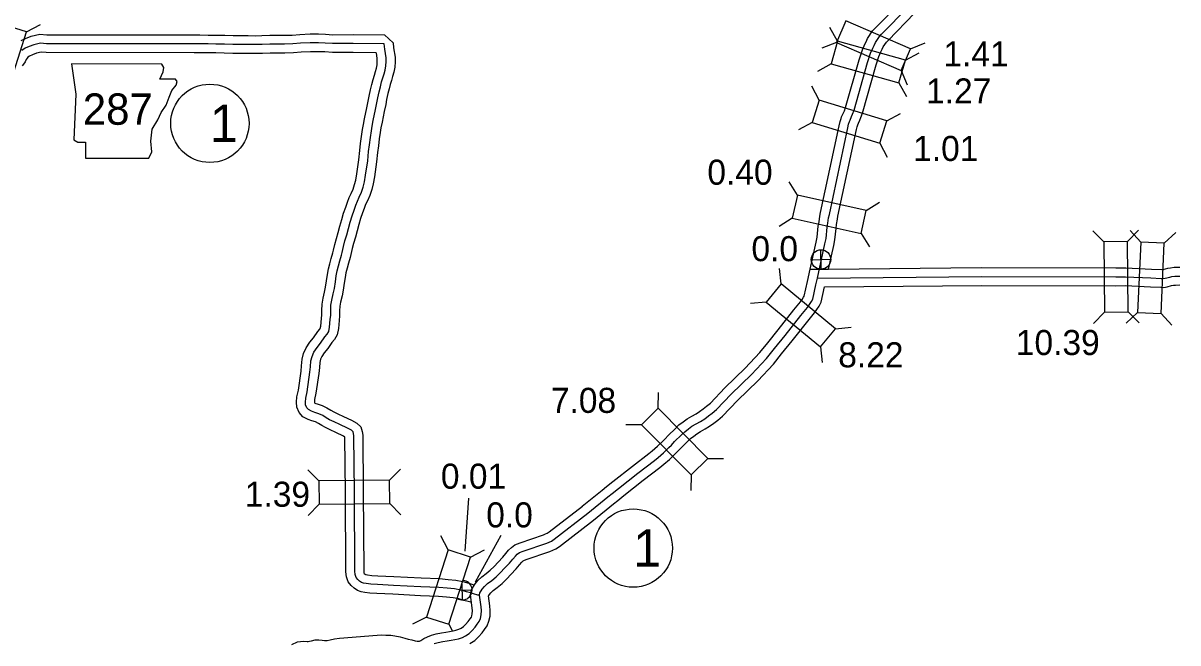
# Model space of a CAD drawing. Extents: x 31699 to 244310, y -8841 to 11474.
# Drawn here: x 104801 to 106098, y 2457 to 3154 of the extents above; entities that cross this region are included whole.
import ezdxf

# ---------------------------------------------------------------- set-up
doc = ezdxf.new("R2010")
doc.units = 0
for name, color, linetype in [('B_Logo', 7, 'Continuous'), ('G-ANNO-TEXT', 7, 'Continuous'), ('Level 21', 7, 'Continuous'), ('R_Border Notes', 7, 'Continuous'), ('R_XS_EARTHWORK_STAGE1', 7, 'Continuous'), ('R_XS_EARTHWORK_STAGE2', 7, 'Continuous'), ('S_WALL', 7, 'Continuous'), ('S_WALL_ANNOT', 7, 'Continuous')]:
    doc.layers.add(name, color=color, linetype=linetype)

msp = doc.modelspace()

# ---------------------------------------------------------------- linework, layer by layer
at = {"layer": 'B_Logo'}
for points in [[(105693.4, 2867.1), (105701.9, 2905.7), (105703.1, 2911.7), (105704.4, 2924.3), (105705.1, 2928.8), (105705.9, 2935), (105706.8, 2938.8), (105727.4, 3036.1), (105728.3, 3040.2), (105729.5, 3043), (105730, 3044.8), (105731.7, 3048.7), (105732.9, 3051.4), (105734.6, 3055.9), (105749.8, 3109.6), (105753.2, 3119.9), (105755.8, 3125.7), (105757.2, 3128.6), (105758.6, 3131.8), (105763.2, 3138.7), (105765.5, 3141.2), (105795.2, 3171.5)], [(105206.9, 3130.4), (105172.1, 3130.8), (105149, 3130.7), (105140.7, 3131.3), (105133.2, 3131.5), (105123.9, 3131.5), (105113, 3131.1), (105104.3, 3130.3), (105095.1, 3130.1), (105087.2, 3130), (105078.5, 3130), (105069.8, 3129.7), (105061.9, 3129.6), (105054.1, 3129.7), (105045.7, 3129.7), (105037, 3129.7), (105027.7, 3130), (105017.9, 3130.2), (105009.3, 3130.3), (104999.8, 3130.5), (104993.5, 3130.4), (104827.8, 3130.6), (104821, 3131.1), (104813.6, 3129.4), (104808.1, 3127.3), (104803.9, 3125.4), (104800.2, 3123)], [(105314, 2510.8), (105311.9, 2510.9), (105307.1, 2512.4), (105303.9, 2513.3), (105299.2, 2514.6), (105293, 2516.3), (105285.9, 2517.8), (105277.8, 2518.6), (105268.4, 2519.4), (105248.1, 2520.2), (105217.2, 2521.9), (105199.3, 2522.7), (105191.9, 2523.2), (105186.8, 2523.9), (105183.7, 2524.4), (105181.4, 2525.2), (105179.3, 2526.5), (105177.3, 2528.4), (105175.5, 2530.6), (105174.5, 2533.9), (105173.9, 2537.8), (105173.4, 2626.6), (105172.9, 2689.8), (105172.5, 2692.7), (105171.9, 2694.5), (105170.3, 2696.1), (105165.8, 2698.4), (105157, 2702.7), (105150.6, 2705.6), (105145.6, 2708), (105141.9, 2710.2), (105138, 2712.6), (105133.4, 2714.7), (105129.2, 2716.2), (105125.3, 2717.6), (105121.8, 2719.4), (105119.9, 2721.4), (105118.7, 2724.6), (105118.4, 2727.6), (105118.9, 2732.2), (105120.4, 2739.4), (105123.5, 2761.3), (105124.1, 2767.6), (105124.7, 2774.2), (105126, 2779.1), (105128, 2783.9), (105131.6, 2789.1), (105135.5, 2794.1), (105140.3, 2801), (105143, 2804.1), (105144.7, 2807.1), (105145.6, 2811.9), (105146.3, 2820.7), (105146.9, 2825.4), (105146.9, 2830.5), (105147.1, 2836.7), (105148.2, 2842.4), (105149.8, 2849.4), (105151.1, 2855.3), (105152.1, 2862.8), (105153.1, 2869.6), (105154.3, 2875.3), (105155.6, 2880.8), (105157.2, 2886.5), (105159, 2892.8), (105159.9, 2896.1), (105161.3, 2902.7), (105162.9, 2908.9), (105164.9, 2915.9), (105166.8, 2922.9), (105168.9, 2930.1), (105171, 2937.1), (105173.2, 2943.7), (105175.1, 2949.1), (105176.9, 2953.6), (105179, 2958.1), (105181.4, 2963.6), (105183.2, 2969.4), (105184.7, 2975.3), (105186.1, 2982.7), (105188.4, 2999), (105189.4, 3009.4), (105190.5, 3017.1), (105191.4, 3025), (105192.5, 3032.6), (105193.5, 3038), (105194.6, 3044.4), (105197.2, 3056.6), (105198.8, 3064.1), (105199.9, 3069.7), (105201.3, 3076.6), (105202.7, 3082.3), (105204, 3087.6), (105205.5, 3092.1), (105206.8, 3096.6), (105208, 3101), (105208.9, 3105.7), (105209.2, 3110.5), (105209.1, 3114.6), (105207.5, 3124.6), (105206.9, 3130.4)], [(105435.7, 2603.1), (105458, 2621.2), (105462.9, 2625.2), (105470, 2630.8), (105491.8, 2648), (105510.3, 2662.1), (105514.5, 2665.5), (105520.5, 2670.8), (105526.7, 2676.7), (105529.5, 2679.6), (105533.1, 2683.4), (105540.9, 2691.1), (105544.4, 2694.5), (105548.5, 2697.7), (105552.4, 2700.6), (105557.3, 2703.3), (105562.3, 2706.2), (105566.8, 2709.1), (105571.2, 2712.3), (105575.2, 2715.4), (105580.2, 2719.4), (105596.7, 2736.6), (105619.4, 2758.9), (105636.4, 2777), (105645.4, 2788.2), (105657.3, 2802.8), (105674.7, 2825.2), (105682.3, 2834.3), (105684.6, 2837.6), (105686.6, 2840.7), (105688.1, 2843.5), (105691.8, 2859.7), (105693.4, 2867.1)], [(105693.4, 2867.1), (105877.9, 2868.9), (106028.7, 2868.6), (106039.5, 2868.7), (106067.9, 2867.4), (106079.6, 2866.8), (106081.5, 2866.7), (106083.9, 2867.2), (106089.1, 2868.4), (106091.5, 2868.9), (106094.8, 2869.4), (106100.4, 2869.5)], [(105263.1, 2456.5), (105267.5, 2457.7), (105272.7, 2458.6), (105277.7, 2459.4), (105282.1, 2460.2), (105286.4, 2460.9), (105290.2, 2461.8), (105294.7, 2463.4), (105298.2, 2465.1), (105302.3, 2467.9), (105305.7, 2471), (105308.9, 2474.9), (105311.5, 2478.2), (105313.7, 2481.4), (105315, 2484.6), (105315.9, 2488.6), (105316.1, 2493.5), (105315.7, 2497.7), (105314, 2510.8), (105314.5, 2513.5), (105315.7, 2515.7), (105317, 2517.7), (105319.5, 2520.5), (105322.9, 2523.8), (105327.7, 2527.3), (105332.7, 2531.4), (105337.4, 2536.2), (105342.1, 2541.1), (105347.7, 2547), (105351.2, 2551.3), (105354.2, 2554.6), (105356.4, 2557), (105358.7, 2558.7), (105363.1, 2560.4), (105389.6, 2569.4), (105392.2, 2570.5), (105394.7, 2571.7), (105397.9, 2573.7), (105435.7, 2603.1)]]:
    msp.add_lwpolyline(points, dxfattribs=at)
at = {"layer": 'G-ANNO-TEXT'}
msp.add_lwpolyline([(104855.7, 3107.8), (104860.7, 3073.9), (104858.5, 3022.6), (104863, 3019.8), (104871.4, 3019.8), (104871.4, 3001.8), (104942.5, 3001.8), (104945.9, 3009.1), (104944.8, 3020.9), (104946.4, 3034.5), (104952.6, 3045.2), (104956.6, 3053.1), (104962.2, 3061.5), (104965.6, 3070.6), (104968.4, 3077.9), (104973.5, 3084.1), (104974.6, 3088), (104972.4, 3090.9), (104954.9, 3090.9), (104958.9, 3098.8), (104959.4, 3103.8), (104957.1, 3107.7)], close=True, dxfattribs=at)
at = {"layer": 'Level 21'}
for p, q in [((105697.7, 2877.2), (105697.2, 2898.9)), ((105686.6, 2887.8), (105708.2, 2888.3)), ((105292.4, 2516.5), (105305.6, 2516.8)), ((105295, 2505.7), (105294.6, 2523.2))]:
    msp.add_line(p, q, dxfattribs=at)
msp.add_circle((105697.4, 2888.1), 10.9, dxfattribs=at)
msp.add_arc((105294.8, 2516.5), 10.9, 237.9816, 84.4811, dxfattribs=at)
at = {"layer": 'R_Border Notes'}
for centre in [(105011.2, 3041.1), (105486.6, 2563.8)]:
    msp.add_circle(centre, 44, dxfattribs=at)
at = {"layer": 'R_XS_EARTHWORK_STAGE1'}
for p, q in [((104805.3, 3143.9), (104780.1, 3151.9)), ((104805.3, 3143.9), (104820.9, 3152)), ((104781.3, 3068.4), (104805.3, 3143.9)), ((105715.9, 3133.3), (105707.3, 3148.7)), ((105714.9, 3131.9), (105698.5, 3125.4)), ((105798, 3124.9), (105814.4, 3131.4)), ((105792.2, 3111.9), (105807.5, 3120.5)), ((105708.8, 3107.9), (105693.4, 3099.3)), ((105787.6, 3100.6), (105794.1, 3084.3)), ((105785, 3086.5), (105793.6, 3071.1)), ((105695.5, 3067.2), (105687.3, 3082.8)), ((105771.2, 3044), (105786.8, 3052.2)), ((105687.7, 3042), (105672.2, 3033.8)), ((105763.4, 3018.7), (105771.7, 3003.2)), ((105671, 2960.4), (105661.6, 2975.3)), ((105748.3, 2943), (105763.2, 2952.4)), ((105665.2, 2934.6), (105650.4, 2925.2)), ((106015.1, 2908), (106002.5, 2920.4)), ((106041.5, 2908.3), (106053.8, 2920.9)), ((106056.5, 2907.6), (106044.6, 2920.5)), ((106082.8, 2906.4), (106095.8, 2918.3)), ((105742.5, 2917.2), (105751.9, 2902.3)), ((105652.6, 2860.6), (105650.9, 2878.1)), ((105635.8, 2840.2), (105618.3, 2838.5)), ((106015.8, 2828.8), (106003.5, 2816.3)), ((106053, 2828.4), (106040, 2816.6)), ((106042.2, 2829.1), (106054.8, 2816.8)), ((106079.4, 2827.3), (106091.3, 2814.3)), ((105713.7, 2810.2), (105731.2, 2811.9)), ((105696.9, 2789.8), (105698.6, 2772.3)), ((105514.7, 2720.9), (105514.8, 2738.5)), ((105495.9, 2702.3), (105478.3, 2702.4)), ((105570.3, 2664.5), (105587.9, 2664.4)), ((105133.7, 2639.4), (105121.2, 2651.8)), ((105212.9, 2640.1), (105225.2, 2652.6)), ((105551.5, 2645.9), (105551.4, 2628.3)), ((105133.9, 2613), (105121.6, 2600.5)), ((105213.1, 2613.7), (105225.7, 2601.3)), ((105278.6, 2561.7), (105270.5, 2577.4)), ((105278.6, 2561.7), (105254.4, 2486.3)), ((105303.7, 2553.6), (105278.6, 2561.7)), ((105303.7, 2553.6), (105319.4, 2561.7)), ((105279.5, 2478.2), (105303.7, 2553.6)), ((105254.4, 2486.3), (105238.7, 2478.3)), ((105254.4, 2486.3), (105279.5, 2478.2)), ((105279.5, 2478.2), (105283.2, 2471.1))]:
    msp.add_line(p, q, dxfattribs=at)
for points in [[(105714.9, 3131.9), (105787.6, 3100.6), (105798, 3124.9), (105725.3, 3156.2)], [(105708.8, 3107.9), (105785, 3086.5), (105792.2, 3111.9), (105715.9, 3133.3)], [(105771.2, 3044), (105695.5, 3067.2), (105687.7, 3042), (105763.4, 3018.7)], [(105665.2, 2934.6), (105742.5, 2917.2), (105748.3, 2943), (105671, 2960.4)], [(106042.2, 2829.1), (106041.5, 2908.3), (106015.1, 2908), (106015.8, 2828.8)], [(106056.5, 2907.6), (106053, 2828.4), (106079.4, 2827.3), (106082.8, 2906.4)], [(105713.7, 2810.2), (105652.6, 2860.6), (105635.8, 2840.2), (105696.9, 2789.8)], [(105570.3, 2664.5), (105514.7, 2720.9), (105495.9, 2702.3), (105551.5, 2645.9)], [(105212.9, 2640.1), (105133.7, 2639.4), (105133.9, 2613), (105213.1, 2613.7)]]:
    msp.add_lwpolyline(points, close=True, dxfattribs=at)
at = {"layer": 'R_XS_EARTHWORK_STAGE2'}
for points in [[(105685.4, 2877.1), (105692.1, 2907.7), (105693.2, 2913.2), (105694.4, 2925.6), (105695.2, 2930.3), (105696.1, 2936.8), (105697, 2940.9), (105717.7, 3038.2), (105718.8, 3043.2), (105720, 3046.4), (105720.6, 3048.3), (105722.6, 3052.8), (105723.7, 3055.2), (105725.1, 3059), (105740.2, 3112.6), (105743.9, 3123.6), (105746.7, 3130), (105748.1, 3132.8), (105749.8, 3136.6), (105755.3, 3144.9), (105758.3, 3148.2), (105787.8, 3178.2)], [(105685.4, 2877.1), (105705.9, 2877.4), (105711.7, 2903.7), (105713, 2910.3), (105714.3, 2923.1), (105715, 2927.4), (105715.8, 2933.3), (105716.5, 2936.7), (105737.2, 3034), (105737.9, 3037.2), (105738.9, 3039.6), (105739.4, 3041.3), (105740.9, 3044.7), (105742.2, 3047.6), (105744.1, 3052.7), (105759.3, 3106.7), (105762.5, 3116.3), (105764.8, 3121.5), (105766.3, 3124.4), (105767.4, 3127), (105771, 3132.5), (105772.7, 3134.3), (105802.6, 3164.8)], [(104799.1, 3134.2), (104804.2, 3136.5), (104810.6, 3139), (104820.3, 3141.2), (104828.2, 3140.6), (104993.4, 3140.4), (104999.9, 3140.5), (105009.4, 3140.3), (105018, 3140.2), (105027.9, 3140), (105037.2, 3139.7), (105045.7, 3139.7), (105054.2, 3139.7), (105061.9, 3139.6), (105069.6, 3139.7), (105078.4, 3140.1), (105087.2, 3140), (105094.9, 3140), (105103.7, 3140.3), (105112.3, 3141.1), (105123.7, 3141.5), (105133.3, 3141.5), (105141.1, 3141.3), (105149.4, 3140.7), (105172.2, 3140.8), (105207.1, 3140.4), (105216.9, 3131.4), (105217.4, 3125.9), (105219.1, 3115.5), (105219.2, 3110.3), (105218.8, 3104.4), (105217.7, 3098.7), (105216.4, 3093.9), (105215.1, 3089.2)], [(105198, 3120.5), (105172.1, 3120.8), (105148.7, 3120.7), (105140.2, 3121.3), (105133.1, 3121.5), (105124.1, 3121.5), (105113.6, 3121.1), (105104.9, 3120.3), (105095.3, 3120.1), (105087.2, 3120), (105078.7, 3120), (105070.1, 3119.7), (105061.9, 3119.6), (105054, 3119.7), (105045.6, 3119.7), (105036.9, 3119.7), (105027.4, 3120), (105017.7, 3120.2), (105009.2, 3120.3), (104999.8, 3120.5), (104993.5, 3120.4), (104827.4, 3120.6), (104821.8, 3121), (104816.6, 3119.9), (104812, 3118), (104808.6, 3116.6), (104806.7, 3115.3), (104806, 3114.5), (104805, 3112.9), (104803.6, 3110.4), (104801.9, 3107.5), (104800.3, 3105.6)], [(105304.9, 2502.6), (105304.3, 2502.8), (105301.2, 2503.6), (105296.4, 2505), (105290.7, 2506.6), (105284.4, 2507.9), (105276.8, 2508.6), (105267.8, 2509.5), (105247.7, 2510.2), (105216.7, 2511.9), (105198.7, 2512.7), (105190.9, 2513.2), (105185.2, 2514), (105181.2, 2514.7), (105177, 2516.1), (105173.2, 2518.6), (105169.9, 2521.6), (105166.6, 2525.9), (105164.7, 2531.6), (105163.9, 2537.1), (105163.4, 2626.5), (105162.9, 2688.6), (105161.3, 2689.5), (105152.7, 2693.6), (105146.4, 2696.6), (105140.9, 2699.2), (105136.8, 2701.6), (105133.3, 2703.7), (105129.6, 2705.5), (105125.8, 2706.8), (105121.4, 2708.4), (105115.7, 2711.2), (105111.3, 2716), (105108.8, 2722.2), (105108.4, 2727.8), (105109, 2733.8), (105110.6, 2741.1), (105113.6, 2762.4), (105114.2, 2768.5), (105114.8, 2775.9), (105116.4, 2782.3), (105119.2, 2788.8), (105123.6, 2795), (105127.4, 2800), (105132.4, 2807.2), (105134.8, 2809.9), (105135.2, 2810.6), (105135.7, 2813.2), (105136.4, 2821.7), (105136.9, 2826), (105136.9, 2830.6), (105137.1, 2837.8), (105138.4, 2844.5), (105140, 2851.5), (105141.2, 2857), (105142.2, 2864.2), (105143.3, 2871.4), (105144.5, 2877.5), (105146, 2883.3), (105147.5, 2889.2), (105149.3, 2895.5), (105150.1, 2898.4), (105151.5, 2905), (105153.3, 2911.6), (105155.3, 2918.6), (105157.2, 2925.6), (105159.3, 2932.9), (105161.4, 2940.1), (105163.7, 2947), (105165.8, 2952.6), (105167.7, 2957.6), (105169.9, 2962.2), (105172, 2967.1), (105173.6, 2972.2), (105174.9, 2977.4), (105176.2, 2984.4), (105178.5, 3000.1), (105179.4, 3010.6), (105180.5, 3018.4), (105181.5, 3026.3), (105182.6, 3034.2), (105183.7, 3039.8), (105184.8, 3046.3), (105187.4, 3058.7), (105189, 3066.1), (105190.1, 3071.6), (105191.5, 3078.7), (105193, 3084.7), (105194.4, 3090.5), (105196, 3095.1), (105197.1, 3099.2), (105198.2, 3103.2), (105198.9, 3106.9), (105199.2, 3110.8), (105199.1, 3113.8), (105198.1, 3120.5)], [(105215.1, 3089.2), (105213.6, 3084.8), (105212.4, 3079.9), (105211.1, 3074.5), (105209.7, 3067.8), (105208.6, 3062.1), (105207, 3054.5), (105204.5, 3042.5), (105203.3, 3036.2), (105202.3, 3030.9), (105201.3, 3023.7), (105200.4, 3015.7), (105199.3, 3008.3), (105198.4, 2997.8), (105196, 2981.1), (105194.4, 2973.1), (105192.9, 2966.7), (105190.7, 2960.1), (105188.1, 2954), (105186.1, 2949.7), (105184.5, 2945.5), (105182.6, 2940.4), (105180.5, 2934.1), (105178.5, 2927.4), (105176.5, 2920.3), (105174.6, 2913.2), (105172.6, 2906.2), (105171, 2900.3), (105169.6, 2893.8), (105168.6, 2890.2), (105166.8, 2883.8), (105165.3, 2878.3), (105164, 2873.1), (105163, 2867.9), (105162, 2861.4), (105160.9, 2853.6), (105159.6, 2847.2), (105158, 2840.3), (105157, 2835.5), (105156.9, 2830.4), (105156.9, 2824.8), (105156.3, 2819.7), (105155.6, 2810.6), (105154.3, 2803.6), (105151.2, 2798.2), (105148.1, 2794.8), (105143.6, 2788.2), (105139.7, 2783.1), (105136.8, 2779), (105135.5, 2775.9), (105134.6, 2772.5), (105134.1, 2766.6), (105133.5, 2760.1), (105130.3, 2737.7), (105128.8, 2730.6), (105128.5, 2727.5), (105128.5, 2727.2), (105129.2, 2726.8), (105132.6, 2725.6), (105137.2, 2724), (105142.6, 2721.4), (105147.1, 2718.8), (105150.3, 2716.8), (105154.8, 2714.7), (105161.3, 2711.7), (105170.3, 2707.4), (105176.2, 2704.2), (105180.7, 2699.9), (105182.3, 2694.9), (105182.9, 2690.5), (105183.4, 2626.6), (105183.9, 2538.5), (105184.2, 2536.1), (105184.5, 2535.3), (105184.6, 2535.2), (105185.4, 2534.5), (105185.8, 2534.3), (105186.1, 2534.1), (105188.3, 2533.8), (105192.9, 2533.1), (105199.8, 2532.6), (105217.7, 2531.9), (105248.6, 2530.2), (105269, 2529.4), (105278.7, 2528.5), (105287.4, 2527.7), (105295.3, 2526.1), (105301.9, 2524.3), (105306.5, 2522.9), (105307.8, 2522.6)], [(105705.9, 2877.2), (105877.8, 2878.9), (106028.6, 2878.6), (106039.7, 2878.7), (106068.4, 2877.4), (106080.1, 2876.8), (106080.7, 2876.8), (106081.7, 2877), (106086.9, 2878.2), (106089.9, 2878.8), (106094.1, 2879.3), (106100.3, 2879.5)], [(105429.4, 2610.9), (105451.6, 2628.9), (105456.7, 2633), (105463.8, 2638.6), (105485.7, 2655.9), (105504.1, 2670), (105508, 2673.1), (105513.7, 2678.2), (105519.7, 2683.8), (105522.3, 2686.5), (105525.9, 2690.4), (105533.9, 2698.2), (105537.9, 2702.1), (105542.5, 2705.7), (105547, 2709), (105552.4, 2712), (105557.1, 2714.7), (105561.1, 2717.3), (105565.2, 2720.3), (105569, 2723.2), (105573.4, 2726.8), (105589.6, 2743.7), (105612.3, 2765.8), (105628.8, 2783.5), (105637.6, 2794.5), (105649.4, 2809.1), (105666.9, 2831.5), (105674.3, 2840.4), (105676.3, 2843.2), (105677.9, 2845.7), (105678.6, 2847), (105682.4, 2863.5), (105685.4, 2877.1)], [(105442, 2595.3), (105464.3, 2613.4), (105469.2, 2617.4), (105476.2, 2622.9), (105497.9, 2640.1), (105516.4, 2654.3), (105520.9, 2657.9), (105527.2, 2663.4), (105533.8, 2669.5), (105536.8, 2672.7), (105540.3, 2676.4), (105547.9, 2683.9), (105551, 2687), (105554.5, 2689.7), (105557.9, 2692.2), (105562.2, 2694.6), (105567.5, 2697.6), (105572.4, 2700.8), (105577.2, 2704.3), (105581.4, 2707.6), (105587, 2712.1), (105603.8, 2729.6), (105626.6, 2751.9), (105644, 2770.4), (105653.2, 2781.9), (105665.1, 2796.6), (105682.5, 2818.9), (105690.2, 2828.3), (105692.9, 2832), (105695.2, 2835.6), (105697.5, 2840), (105701.5, 2857.2)], [(105701.5, 2857.2), (105877.9, 2858.9), (106028.7, 2858.6), (106039.3, 2858.7), (106067.4, 2857.4), (106079.1, 2856.8), (106082.4, 2856.7), (106086.1, 2857.5), (106091.2, 2858.7), (106093.2, 2859.1), (106095.5, 2859.4), (106100.5, 2859.5)], [(105151, 2461.6), (105156.8, 2462.5), (105199.2, 2466), (105204.3, 2466.2), (105208.7, 2466), (105214.4, 2465.8), (105218.8, 2465), (105224.9, 2463.9), (105230.1, 2462.7), (105234, 2461.5), (105238.1, 2460.5), (105241.6, 2459.7), (105244, 2459.3), (105245.5, 2459.2), (105246.6, 2459.3), (105248.1, 2460), (105251.3, 2462), (105255.5, 2464.2), (105259.9, 2466), (105265.4, 2467.5), (105271.1, 2468.5), (105276, 2469.2), (105280.3, 2470), (105284.5, 2470.8), (105287.4, 2471.4), (105290.9, 2472.6), (105293.2, 2473.7), (105296.1, 2475.7), (105298.4, 2477.9), (105301.1, 2481.1), (105303.4, 2484.2), (105304.9, 2486.2), (105305.4, 2487.6), (105305.9, 2489.9), (105306.1, 2493.3), (105305.7, 2496.6), (105303.9, 2511.2), (105305, 2516.9), (105307.1, 2520.7), (105309, 2523.7), (105312.2, 2527.5), (105316.5, 2531.5), (105321.5, 2535.2), (105326, 2538.9), (105330.3, 2543.1), (105334.8, 2547.9), (105340.2, 2553.6), (105343.6, 2557.8), (105346.7, 2561.3), (105349.7, 2564.5), (105353.8, 2567.6), (105359.6, 2569.8), (105386, 2578.7), (105388.1, 2579.6), (105389.8, 2580.5), (105392.2, 2581.9), (105429.6, 2611)], [(105303.2, 2456.4), (105308.6, 2460), (105313, 2464.1), (105316.8, 2468.7), (105319.5, 2472.3), (105322.5, 2476.5), (105324.6, 2481.6), (105325.8, 2487.4), (105326.1, 2493.8), (105325.6, 2498.9), (105324.1, 2510.2), (105324.3, 2510.6), (105325, 2511.7), (105326.7, 2513.6), (105329.3, 2516.1), (105333.8, 2519.4), (105339.5, 2524), (105344.6, 2529.2), (105349.3, 2534.2), (105355.2, 2540.4), (105358.8, 2544.8), (105361.6, 2547.9), (105363.1, 2549.5), (105363.6, 2549.9), (105366.5, 2551), (105393.1, 2560), (105396.4, 2561.4), (105399.5, 2562.9), (105403.6, 2565.5), (105441.9, 2595.2)], [(105103.2, 2455.3), (105109.4, 2458.5), (105116.4, 2459.3), (105120.5, 2458.7), (105121.7, 2458.7), (105123, 2459), (105125.3, 2459.7), (105129.4, 2460.8), (105133.5, 2460.8), (105137.4, 2460.3), (105139.8, 2459.9), (105141.4, 2459.8), (105142.9, 2460), (105146.4, 2460.8), (105151, 2461.6)]]:
    msp.add_lwpolyline(points, dxfattribs=at)
at = {"layer": 'S_WALL'}
msp.add_line((105301.7, 2619.9), (105297.3, 2560.4), dxfattribs=at)
at = {"layer": 'S_WALL_ANNOT'}
msp.add_line((105338, 2577.8), (105309, 2525.5), dxfattribs=at)

# ---------------------------------------------------------------- texts
at = {"layer": 'G-ANNO-TEXT'}
msp.add_text('287', height=35.2, dxfattribs=at).set_placement((104868.5, 3039.5))
at = {"layer": 'R_Border Notes'}
for p in [(105011.2, 3020), (105486.6, 2542.7)]:
    msp.add_text('1', height=42.2, dxfattribs=at).set_placement(p)
at = {"layer": 'S_WALL'}
for s, p in [('1.41', (105834.9, 3105.1)), ('1.27', (105815.4, 3063.4)), ('1.01', (105800.9, 2998.8)), ('0.40', (105569.8, 2972.1)), ('10.39', (105916.2, 2780.7)), ('8.22', (105716.8, 2766.9)), ('7.08', (105394.1, 2715.7)), ('0.01', (105270.6, 2630.5)), ('1.39', (105050.4, 2610.2))]:
    msp.add_text(s, height=28.16, dxfattribs=at).set_placement(p)
at = {"layer": 'S_WALL_ANNOT'}
for p in [(105619.3, 2886.2), (105321.5, 2587)]:
    msp.add_text('0.0', height=28.16, dxfattribs=at).set_placement(p)

doc.saveas('drawing.dxf')
